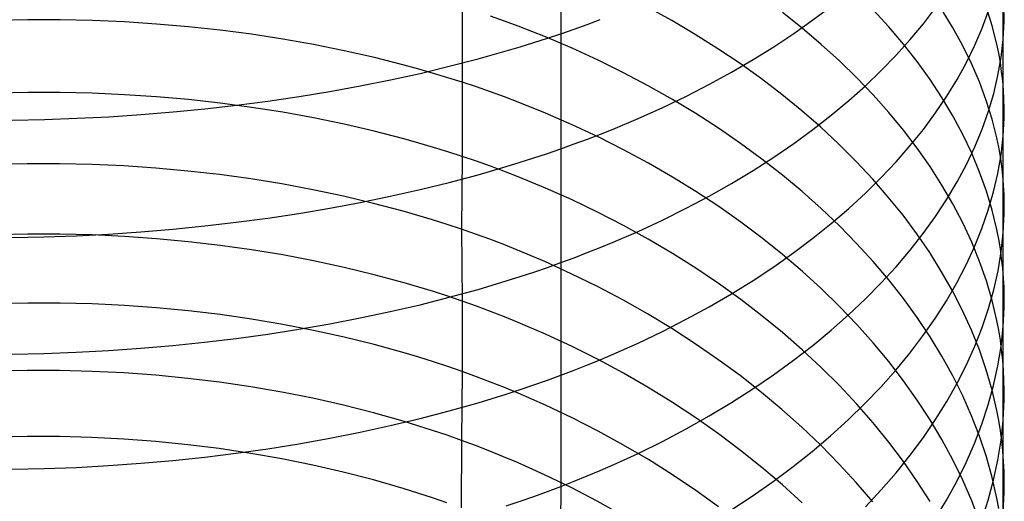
# Model space of a CAD drawing. Extents: x -383 to 1849, y -1185 to -529.
# Tile 501 of 656: x 412 to 427, y -1071 to -1064. Entities that reach past the tile are written whole.
import ezdxf

# ---------------------------------------------------------------- set-up
doc = ezdxf.new("R2010")
doc.units = 0
doc.layers.add('PREDEFINITO', color=7, linetype='CONTINUOUS')

msp = doc.modelspace()

# ---------------------------------------------------------------- linework, layer by layer
at = {"layer": 'PREDEFINITO'}
for p, q in [((420.234, -1062.124, 665.399), (420.244, -1063.893, 664.476)), ((426.973, -1063.16, 649.452), (426.973, -1066.055, 647.552)), ((418.74, -1063.483, 633.87), (418.742, -1064.633, 632.932)), ((421.932, -1063.694, 636.516), (421.565, -1063.491, 636.264)), ((423.92, -1063.811, 639.153), (423.619, -1063.572, 638.847)), ((424.083, -1063.683, 660.363), (424.363, -1063.472, 660.019)), ((425.237, -1063.787, 641.729), (424.999, -1063.528, 641.386)), ((425.764, -1063.742, 656.883), (425.95, -1063.498, 656.499)), ((426.209, -1063.794, 644.474), (426.042, -1063.522, 644.101)), ((426.66, -1063.808, 653.605), (426.756, -1063.545, 653.204)), ((426.811, -1063.773, 647.321), (426.723, -1063.496, 646.929)), ((426.995, -1063.708, 650.257), (426.996, -1063.571, 650.056)), ((412.127, -1063.682, 631.716), (411.635, -1063.692, 631.714)), ((412.619, -1063.682, 631.729), (412.127, -1063.682, 631.716)), ((413.11, -1063.693, 631.753), (412.619, -1063.682, 631.729)), ((413.6, -1063.714, 631.788), (413.11, -1063.693, 631.753)), ((414.088, -1063.746, 631.835), (413.6, -1063.714, 631.788)), ((414.573, -1063.788, 631.894), (414.088, -1063.746, 631.835)), ((419.384, -1063.702, 634.138), (419.171, -1063.627, 634.046)), ((419.594, -1063.78, 634.233), (419.384, -1063.702, 634.138)), ((420.446, -1063.823, 664.36), (420.646, -1063.751, 664.241)), ((420.646, -1063.751, 664.241), (420.843, -1063.678, 664.119)), ((422.289, -1063.904, 636.778), (421.932, -1063.694, 636.516)), ((423.791, -1063.89, 660.699), (424.083, -1063.683, 660.363)), ((425.564, -1063.983, 657.263), (425.764, -1063.742, 656.883)), ((426.98, -1063.982, 650.659), (426.995, -1063.708, 650.257)), ((415.055, -1063.84, 631.963), (414.573, -1063.788, 631.894)), ((415.534, -1063.902, 632.044), (415.055, -1063.84, 631.963)), ((416.009, -1063.975, 632.137), (415.534, -1063.902, 632.044)), ((420.009, -1063.943, 634.431), (419.594, -1063.78, 634.233)), ((420.039, -1063.962, 664.589), (420.244, -1063.893, 664.476)), ((420.244, -1063.893, 664.476), (420.446, -1063.823, 664.36)), ((420.244, -1063.893, 664.476), (420.245, -1065.645, 663.523)), ((422.636, -1064.123, 637.048), (422.289, -1063.904, 636.778)), ((423.487, -1064.091, 661.027), (423.791, -1063.89, 660.699)), ((424.209, -1064.057, 639.467), (423.92, -1063.811, 639.153)), ((425.46, -1064.051, 642.078), (425.237, -1063.787, 641.729)), ((426.361, -1064.069, 644.85), (426.209, -1063.794, 644.474)), ((426.548, -1064.07, 654.003), (426.66, -1063.808, 653.605)), ((426.882, -1064.051, 647.715), (426.811, -1063.773, 647.321)), ((416.479, -1064.058, 632.241), (416.009, -1063.975, 632.137)), ((416.944, -1064.152, 632.356), (416.479, -1064.058, 632.241)), ((419.623, -1064.093, 664.805), (419.832, -1064.028, 664.699)), ((419.832, -1064.028, 664.699), (420.039, -1063.962, 664.589)), ((420.414, -1064.115, 634.639), (420.009, -1063.943, 634.431)), ((424.485, -1064.307, 639.787), (424.209, -1064.057, 639.467)), ((425.35, -1064.221, 657.637), (425.564, -1063.983, 657.263)), ((425.67, -1064.319, 642.432), (425.46, -1064.051, 642.078)), ((426.911, -1064.19, 647.912), (426.882, -1064.051, 647.715)), ((426.948, -1064.256, 651.061), (426.98, -1063.982, 650.659)), ((417.404, -1064.257, 632.483), (416.944, -1064.152, 632.356)), ((418.982, -1064.277, 665.105), (419.412, -1064.156, 664.908)), ((419.412, -1064.156, 664.908), (419.623, -1064.093, 664.805)), ((420.811, -1064.297, 634.858), (420.414, -1064.115, 634.639)), ((422.972, -1064.349, 637.327), (422.636, -1064.123, 637.048)), ((423.171, -1064.288, 661.345), (423.487, -1064.091, 661.027)), ((426.497, -1064.347, 645.229), (426.361, -1064.069, 644.85)), ((426.421, -1064.33, 654.399), (426.548, -1064.07, 654.003)), ((426.936, -1064.33, 648.11), (426.911, -1064.19, 647.912)), ((417.857, -1064.372, 632.621), (417.404, -1064.257, 632.483)), ((418.545, -1064.39, 665.289), (418.982, -1064.277, 665.105)), ((421.198, -1064.488, 635.087), (420.811, -1064.297, 634.858)), ((422.844, -1064.479, 661.654), (423.171, -1064.288, 661.345)), ((423.297, -1064.581, 637.614), (422.972, -1064.349, 637.327)), ((424.749, -1064.564, 640.113), (424.485, -1064.307, 639.787)), ((425.123, -1064.455, 658.005), (425.35, -1064.221, 657.637)), ((425.866, -1064.591, 642.79), (425.67, -1064.319, 642.432)), ((426.279, -1064.589, 654.791), (426.421, -1064.33, 654.399)), ((426.617, -1064.627, 645.612), (426.497, -1064.347, 645.229)), ((426.9, -1064.53, 651.462), (426.948, -1064.256, 651.061)), ((426.956, -1064.47, 648.308), (426.936, -1064.33, 648.11)), ((417.648, -1064.596, 665.618), (418.1, -1064.497, 665.46)), ((418.081, -1064.433, 632.694), (417.857, -1064.372, 632.621)), ((418.303, -1064.497, 632.771), (418.081, -1064.433, 632.694)), ((418.1, -1064.497, 665.46), (418.545, -1064.39, 665.289)), ((418.524, -1064.564, 632.85), (418.303, -1064.497, 632.771)), ((421.575, -1064.687, 635.326), (421.198, -1064.488, 635.087)), ((422.505, -1064.664, 661.954), (422.844, -1064.479, 661.654)), ((424.882, -1064.686, 658.367), (425.123, -1064.455, 658.005)), ((426.972, -1064.611, 648.506), (426.956, -1064.47, 648.308)), ((417.19, -1064.687, 665.764), (417.648, -1064.596, 665.618)), ((418.742, -1064.633, 632.932), (418.524, -1064.564, 632.85)), ((418.742, -1064.633, 632.932), (418.741, -1065.763, 631.97)), ((418.959, -1064.705, 633.017), (418.742, -1064.633, 632.932)), ((423.61, -1064.821, 637.909), (423.297, -1064.581, 637.614)), ((425, -1064.825, 640.445), (424.749, -1064.564, 640.113)), ((426.047, -1064.867, 643.153), (425.866, -1064.591, 642.79)), ((426.122, -1064.845, 655.179), (426.279, -1064.589, 654.791)), ((426.722, -1064.909, 645.996), (426.617, -1064.627, 645.612)), ((426.836, -1064.803, 651.862), (426.9, -1064.53, 651.462)), ((426.984, -1064.751, 648.705), (426.972, -1064.611, 648.506)), ((412.126, -1064.788, 630.772), (411.634, -1064.798, 630.771)), ((412.618, -1064.789, 630.785), (412.126, -1064.788, 630.772)), ((413.109, -1064.8, 630.809), (412.618, -1064.789, 630.785)), ((413.599, -1064.822, 630.844), (413.109, -1064.8, 630.809)), ((416.257, -1064.849, 666.015), (416.727, -1064.772, 665.896)), ((416.727, -1064.772, 665.896), (417.19, -1064.687, 665.764)), ((419.173, -1064.78, 633.105), (418.959, -1064.705, 633.017)), ((419.386, -1064.857, 633.195), (419.173, -1064.78, 633.105)), ((421.942, -1064.894, 635.574), (421.575, -1064.687, 635.326)), ((422.155, -1064.844, 662.243), (422.505, -1064.664, 661.954)), ((424.628, -1064.912, 658.722), (424.882, -1064.686, 658.367)), ((426.755, -1065.075, 652.26), (426.836, -1064.803, 651.862)), ((426.991, -1064.892, 648.904), (426.984, -1064.751, 648.705)), ((414.086, -1064.854, 630.891), (413.599, -1064.822, 630.844)), ((414.572, -1064.897, 630.948), (414.086, -1064.854, 630.891)), ((415.054, -1064.951, 631.017), (414.572, -1064.897, 630.948)), ((415.533, -1065.015, 631.097), (415.054, -1064.951, 631.017)), ((415.305, -1064.981, 666.214), (415.784, -1064.919, 666.121)), ((415.784, -1064.919, 666.121), (416.257, -1064.849, 666.015)), ((419.596, -1064.937, 633.288), (419.386, -1064.857, 633.195)), ((420.01, -1065.103, 633.483), (419.596, -1064.937, 633.288)), ((421.794, -1065.017, 662.522), (422.155, -1064.844, 662.243)), ((422.299, -1065.11, 635.831), (421.942, -1064.894, 635.574)), ((423.911, -1065.066, 638.211), (423.61, -1064.821, 637.909)), ((424.361, -1065.135, 659.07), (424.628, -1064.912, 658.722)), ((425.237, -1065.092, 640.784), (425, -1064.825, 640.445)), ((425.95, -1065.099, 655.563), (426.122, -1064.845, 655.179)), ((426.213, -1065.146, 643.52), (426.047, -1064.867, 643.153)), ((426.81, -1065.193, 646.383), (426.722, -1064.909, 645.996)), ((426.995, -1065.033, 649.102), (426.991, -1064.892, 648.904)), ((413.852, -1065.124, 666.415), (414.339, -1065.084, 666.361)), ((414.339, -1065.084, 666.361), (414.824, -1065.036, 666.294)), ((414.824, -1065.036, 666.294), (415.305, -1064.981, 666.214)), ((416.008, -1065.09, 631.188), (415.533, -1065.015, 631.097)), ((416.478, -1065.175, 631.29), (416.008, -1065.09, 631.188)), ((420.416, -1065.28, 633.688), (420.01, -1065.103, 633.483)), ((421.422, -1065.185, 662.79), (421.794, -1065.017, 662.522)), ((422.646, -1065.333, 636.096), (422.299, -1065.11, 635.831)), ((424.2, -1065.318, 638.52), (423.911, -1065.066, 638.211)), ((425.461, -1065.362, 641.127), (425.237, -1065.092, 640.784)), ((425.764, -1065.35, 655.942), (425.95, -1065.099, 655.563)), ((426.659, -1065.347, 652.656), (426.755, -1065.075, 652.26)), ((426.993, -1065.174, 649.301), (426.995, -1065.033, 649.102)), ((411.888, -1065.21, 666.499), (412.38, -1065.199, 666.498)), ((412.38, -1065.199, 666.498), (412.872, -1065.182, 666.483)), ((412.872, -1065.182, 666.483), (413.362, -1065.157, 666.456)), ((413.362, -1065.157, 666.456), (413.852, -1065.124, 666.415)), ((416.943, -1065.271, 631.403), (416.478, -1065.175, 631.29)), ((421.04, -1065.345, 663.046), (421.422, -1065.185, 662.79)), ((424.082, -1065.353, 659.41), (424.361, -1065.135, 659.07)), ((426.364, -1065.428, 643.89), (426.213, -1065.146, 643.52)), ((426.881, -1065.479, 646.772), (426.81, -1065.193, 646.383)), ((426.978, -1065.456, 649.698), (426.993, -1065.174, 649.301)), ((417.402, -1065.378, 631.528), (416.943, -1065.271, 631.403)), ((417.855, -1065.496, 631.664), (417.402, -1065.378, 631.528)), ((420.812, -1065.466, 633.904), (420.416, -1065.28, 633.688)), ((420.845, -1065.423, 663.17), (421.04, -1065.345, 663.046)), ((422.981, -1065.564, 636.37), (422.646, -1065.333, 636.096)), ((423.79, -1065.566, 659.743), (424.082, -1065.353, 659.41)), ((424.477, -1065.576, 638.835), (424.2, -1065.318, 638.52)), ((425.67, -1065.638, 641.475), (425.461, -1065.362, 641.127)), ((425.564, -1065.598, 656.316), (425.764, -1065.35, 655.942)), ((426.547, -1065.616, 653.049), (426.659, -1065.347, 652.656)), ((418.079, -1065.559, 631.736), (417.855, -1065.496, 631.664)), ((418.302, -1065.624, 631.811), (418.079, -1065.559, 631.736)), ((420.447, -1065.573, 663.408), (420.647, -1065.499, 663.291)), ((420.647, -1065.499, 663.291), (420.845, -1065.423, 663.17)), ((421.199, -1065.661, 634.129), (420.812, -1065.466, 633.904)), ((426.5, -1065.713, 644.263), (426.364, -1065.428, 643.89)), ((426.911, -1065.623, 646.966), (426.881, -1065.479, 646.772)), ((426.946, -1065.739, 650.095), (426.978, -1065.456, 649.698)), ((418.522, -1065.692, 631.889), (418.302, -1065.624, 631.811)), ((418.741, -1065.763, 631.97), (418.522, -1065.692, 631.889)), ((420.04, -1065.716, 663.634), (420.245, -1065.645, 663.523)), ((420.245, -1065.645, 663.523), (420.244, -1067.38, 662.535)), ((420.245, -1065.645, 663.523), (420.447, -1065.573, 663.408)), ((421.577, -1065.865, 634.363), (421.199, -1065.661, 634.129)), ((423.306, -1065.802, 636.652), (422.981, -1065.564, 636.37)), ((423.486, -1065.774, 660.067), (423.79, -1065.566, 659.743)), ((424.741, -1065.839, 639.157), (424.477, -1065.576, 638.835)), ((425.351, -1065.843, 656.685), (425.564, -1065.598, 656.316)), ((425.866, -1065.917, 641.828), (425.67, -1065.638, 641.475)), ((426.42, -1065.885, 653.439), (426.547, -1065.616, 653.049)), ((426.936, -1065.766, 647.162), (426.911, -1065.623, 646.966)), ((418.741, -1065.763, 631.97), (418.729, -1066.872, 630.982)), ((418.957, -1065.837, 632.053), (418.741, -1065.763, 631.97)), ((419.172, -1065.913, 632.14), (418.957, -1065.837, 632.053)), ((419.412, -1065.916, 663.949), (419.624, -1065.851, 663.848)), ((419.624, -1065.851, 663.848), (419.833, -1065.785, 663.742)), ((419.833, -1065.785, 663.742), (420.04, -1065.716, 663.634)), ((423.17, -1065.977, 660.382), (423.486, -1065.774, 660.067)), ((423.618, -1066.047, 636.941), (423.306, -1065.802, 636.652)), ((424.992, -1066.107, 639.485), (424.741, -1065.839, 639.157)), ((425.123, -1066.084, 657.048), (425.351, -1065.843, 656.685)), ((426.619, -1066.001, 644.64), (426.5, -1065.713, 644.263)), ((426.898, -1066.021, 650.491), (426.946, -1065.739, 650.095)), ((426.957, -1065.91, 647.357), (426.936, -1065.766, 647.162)), ((412.119, -1065.873, 629.804), (411.627, -1065.883, 629.802)), ((412.61, -1065.874, 629.817), (412.119, -1065.873, 629.804)), ((413.101, -1065.885, 629.84), (412.61, -1065.874, 629.817)), ((413.59, -1065.908, 629.875), (413.101, -1065.885, 629.84)), ((414.077, -1065.941, 629.921), (413.59, -1065.908, 629.875)), ((414.562, -1065.985, 629.977), (414.077, -1065.941, 629.921)), ((415.044, -1066.04, 630.045), (414.562, -1065.985, 629.977)), ((418.982, -1066.041, 664.144), (419.412, -1065.916, 663.949)), ((419.384, -1065.992, 632.229), (419.172, -1065.913, 632.14)), ((419.594, -1066.074, 632.32), (419.384, -1065.992, 632.229)), ((421.944, -1066.077, 634.607), (421.577, -1065.865, 634.363)), ((422.843, -1066.175, 660.688), (423.17, -1065.977, 660.382)), ((426.047, -1066.199, 642.185), (425.866, -1065.917, 641.828)), ((426.277, -1066.151, 653.826), (426.42, -1065.885, 653.439)), ((426.723, -1066.29, 645.018), (426.619, -1066.001, 644.64)), ((426.973, -1066.055, 647.552), (426.957, -1065.91, 647.357)), ((415.523, -1066.105, 630.123), (415.044, -1066.04, 630.045)), ((415.997, -1066.182, 630.213), (415.523, -1066.105, 630.123)), ((418.099, -1066.267, 664.494), (418.545, -1066.158, 664.325)), ((418.545, -1066.158, 664.325), (418.982, -1066.041, 664.144)), ((420.009, -1066.245, 632.512), (419.594, -1066.074, 632.32)), ((422.301, -1066.298, 634.86), (421.944, -1066.077, 634.607)), ((423.919, -1066.298, 637.238), (423.618, -1066.047, 636.941)), ((424.882, -1066.322, 657.405), (425.123, -1066.084, 657.048)), ((425.23, -1066.381, 639.818), (424.992, -1066.107, 639.485)), ((426.12, -1066.415, 654.209), (426.277, -1066.151, 653.826)), ((426.833, -1066.302, 650.886), (426.898, -1066.021, 650.491)), ((426.973, -1066.055, 647.552), (426.972, -1068.865, 645.531)), ((426.985, -1066.199, 647.748), (426.973, -1066.055, 647.552)), ((416.467, -1066.269, 630.313), (415.997, -1066.182, 630.213)), ((416.932, -1066.368, 630.425), (416.467, -1066.269, 630.313)), ((417.647, -1066.369, 664.65), (418.099, -1066.267, 664.494)), ((420.414, -1066.425, 632.714), (420.009, -1066.245, 632.512)), ((422.647, -1066.526, 635.121), (422.301, -1066.298, 634.86)), ((422.504, -1066.366, 660.984), (422.843, -1066.175, 660.688)), ((424.208, -1066.555, 637.541), (423.919, -1066.298, 637.238)), ((426.213, -1066.486, 642.546), (426.047, -1066.199, 642.185)), ((426.811, -1066.582, 645.399), (426.723, -1066.29, 645.018)), ((426.752, -1066.582, 651.279), (426.833, -1066.302, 650.886)), ((426.993, -1066.344, 647.944), (426.985, -1066.199, 647.748)), ((417.391, -1066.477, 630.547), (416.932, -1066.368, 630.425)), ((417.189, -1066.464, 664.793), (417.647, -1066.369, 664.65)), ((420.811, -1066.615, 632.925), (420.414, -1066.425, 632.714)), ((422.154, -1066.552, 661.27), (422.504, -1066.366, 660.984)), ((424.628, -1066.555, 657.755), (424.882, -1066.322, 657.405)), ((425.454, -1066.659, 640.156), (425.23, -1066.381, 639.818)), ((425.948, -1066.676, 654.588), (426.12, -1066.415, 654.209)), ((426.996, -1066.489, 648.14), (426.993, -1066.344, 647.944)), ((416.255, -1066.63, 665.041), (416.724, -1066.55, 664.923)), ((416.724, -1066.55, 664.923), (417.189, -1066.464, 664.793)), ((417.844, -1066.598, 630.681), (417.391, -1066.477, 630.547)), ((418.068, -1066.662, 630.752), (417.844, -1066.598, 630.681)), ((421.793, -1066.731, 661.546), (422.154, -1066.552, 661.27)), ((422.983, -1066.762, 635.39), (422.647, -1066.526, 635.121)), ((424.485, -1066.819, 637.851), (424.208, -1066.555, 637.541)), ((424.362, -1066.784, 658.098), (424.628, -1066.555, 657.755)), ((426.364, -1066.775, 642.911), (426.213, -1066.486, 642.546)), ((426.655, -1066.862, 651.669), (426.752, -1066.582, 651.279)), ((426.882, -1066.875, 645.782), (426.811, -1066.582, 645.399)), ((426.995, -1066.634, 648.336), (426.996, -1066.489, 648.14)), ((415.302, -1066.766, 665.237), (415.78, -1066.701, 665.145)), ((415.78, -1066.701, 665.145), (416.255, -1066.63, 665.041)), ((418.29, -1066.729, 630.826), (418.068, -1066.662, 630.752)), ((418.511, -1066.799, 630.903), (418.29, -1066.729, 630.826)), ((421.198, -1066.815, 633.147), (420.811, -1066.615, 632.925)), ((421.421, -1066.904, 661.81), (421.793, -1066.731, 661.546)), ((425.665, -1066.941, 640.5), (425.454, -1066.659, 640.156)), ((425.762, -1066.934, 654.962), (425.948, -1066.676, 654.588)), ((426.981, -1066.924, 648.727), (426.995, -1066.634, 648.336)), ((413.847, -1066.912, 665.434), (414.334, -1066.871, 665.381)), ((414.334, -1066.871, 665.381), (414.82, -1066.822, 665.315)), ((414.82, -1066.822, 665.315), (415.302, -1066.766, 665.237)), ((418.729, -1066.872, 630.982), (418.511, -1066.799, 630.903)), ((418.946, -1066.947, 631.064), (418.729, -1066.872, 630.982)), ((418.729, -1066.872, 630.982), (418.741, -1067.967, 629.981)), ((421.039, -1067.07, 662.064), (421.421, -1066.904, 661.81)), ((421.575, -1067.023, 633.377), (421.198, -1066.815, 633.147)), ((423.307, -1067.006, 635.667), (422.983, -1066.762, 635.39)), ((424.082, -1067.009, 658.434), (424.362, -1066.784, 658.098)), ((424.748, -1067.088, 638.167), (424.485, -1066.819, 637.851)), ((426.5, -1067.067, 643.279), (426.364, -1066.775, 642.911)), ((426.543, -1067.139, 652.058), (426.655, -1066.862, 651.669)), ((426.911, -1067.023, 645.974), (426.882, -1066.875, 645.782)), ((412.127, -1066.946, 628.823), (411.635, -1066.955, 628.82)), ((411.881, -1066.999, 665.515), (412.373, -1066.989, 665.514)), ((412.619, -1066.947, 628.835), (412.127, -1066.946, 628.823)), ((412.373, -1066.989, 665.514), (412.866, -1066.971, 665.501)), ((413.109, -1066.959, 628.859), (412.619, -1066.947, 628.835)), ((412.866, -1066.971, 665.501), (413.357, -1066.945, 665.474)), ((413.599, -1066.982, 628.893), (413.109, -1066.959, 628.859)), ((413.357, -1066.945, 665.474), (413.847, -1066.912, 665.434)), ((414.087, -1067.016, 628.938), (413.599, -1066.982, 628.893)), ((414.572, -1067.062, 628.994), (414.087, -1067.016, 628.938)), ((419.16, -1067.025, 631.149), (418.946, -1066.947, 631.064)), ((419.373, -1067.106, 631.237), (419.16, -1067.025, 631.149)), ((421.943, -1067.241, 633.617), (421.575, -1067.023, 633.377)), ((423.62, -1067.256, 635.951), (423.307, -1067.006, 635.667)), ((423.79, -1067.228, 658.761), (424.082, -1067.009, 658.434)), ((425.562, -1067.19, 655.331), (425.762, -1066.934, 654.962)), ((425.861, -1067.228, 640.848), (425.665, -1066.941, 640.5)), ((426.936, -1067.17, 646.166), (426.911, -1067.023, 645.974)), ((426.949, -1067.213, 649.118), (426.981, -1066.924, 648.727)), ((415.055, -1067.118, 629.06), (414.572, -1067.062, 628.994)), ((415.533, -1067.185, 629.138), (415.055, -1067.118, 629.06)), ((416.008, -1067.263, 629.226), (415.533, -1067.185, 629.138)), ((419.583, -1067.19, 631.327), (419.373, -1067.106, 631.237)), ((419.998, -1067.364, 631.516), (419.583, -1067.19, 631.327)), ((420.646, -1067.228, 662.306), (420.844, -1067.15, 662.186)), ((420.844, -1067.15, 662.186), (421.039, -1067.07, 662.064)), ((424.999, -1067.362, 638.488), (424.748, -1067.088, 638.167)), ((425.348, -1067.442, 655.695), (425.562, -1067.19, 655.331)), ((426.415, -1067.416, 652.443), (426.543, -1067.139, 652.058)), ((426.62, -1067.362, 643.649), (426.5, -1067.067, 643.279)), ((426.956, -1067.318, 646.359), (426.936, -1067.17, 646.166)), ((416.478, -1067.353, 629.324), (416.008, -1067.263, 629.226)), ((416.943, -1067.453, 629.434), (416.478, -1067.353, 629.324)), ((420.244, -1067.38, 662.535), (420.447, -1067.305, 662.422)), ((420.447, -1067.305, 662.422), (420.646, -1067.228, 662.306)), ((422.3, -1067.466, 633.865), (421.943, -1067.241, 633.617)), ((423.486, -1067.442, 659.081), (423.79, -1067.228, 658.761)), ((423.921, -1067.513, 636.242), (423.62, -1067.256, 635.951)), ((426.042, -1067.518, 641.2), (425.861, -1067.228, 640.848)), ((426.901, -1067.503, 649.508), (426.949, -1067.213, 649.118)), ((426.972, -1067.466, 646.551), (426.956, -1067.318, 646.359)), ((417.403, -1067.565, 629.555), (416.943, -1067.453, 629.434)), ((419.832, -1067.523, 662.752), (420.039, -1067.452, 662.645)), ((420.403, -1067.549, 631.714), (419.998, -1067.364, 631.516)), ((420.039, -1067.452, 662.645), (420.244, -1067.38, 662.535)), ((420.244, -1067.38, 662.535), (420.245, -1069.094, 661.514)), ((422.646, -1067.7, 634.122), (422.3, -1067.466, 633.865)), ((423.17, -1067.651, 659.391), (423.486, -1067.442, 659.081)), ((425.236, -1067.642, 638.816), (424.999, -1067.362, 638.488)), ((425.121, -1067.69, 656.054), (425.348, -1067.442, 655.695)), ((426.273, -1067.69, 652.825), (426.415, -1067.416, 652.443)), ((426.723, -1067.659, 644.022), (426.62, -1067.362, 643.649)), ((426.837, -1067.792, 649.897), (426.901, -1067.503, 649.508)), ((426.984, -1067.615, 646.744), (426.972, -1067.466, 646.551)), ((417.856, -1067.688, 629.686), (417.403, -1067.565, 629.555)), ((418.982, -1067.788, 663.149), (419.411, -1067.659, 662.957)), ((419.411, -1067.659, 662.957), (419.623, -1067.592, 662.856)), ((419.623, -1067.592, 662.856), (419.832, -1067.523, 662.752)), ((420.8, -1067.744, 631.922), (420.403, -1067.549, 631.714)), ((422.843, -1067.855, 659.693), (423.17, -1067.651, 659.391)), ((424.209, -1067.776, 636.54), (423.921, -1067.513, 636.242)), ((425.46, -1067.926, 639.148), (425.236, -1067.642, 638.816)), ((426.209, -1067.811, 641.555), (426.042, -1067.518, 641.2)), ((426.992, -1067.763, 646.937), (426.984, -1067.615, 646.744)), ((418.08, -1067.753, 629.756), (417.856, -1067.688, 629.686)), ((418.302, -1067.822, 629.828), (418.08, -1067.753, 629.756)), ((418.544, -1067.908, 663.328), (418.982, -1067.788, 663.149)), ((421.187, -1067.948, 632.14), (420.8, -1067.744, 631.922)), ((422.982, -1067.941, 634.386), (422.646, -1067.7, 634.122)), ((424.486, -1068.046, 636.845), (424.209, -1067.776, 636.54)), ((424.88, -1067.935, 656.406), (425.121, -1067.69, 656.054)), ((426.115, -1067.961, 653.204), (426.273, -1067.69, 652.825)), ((426.811, -1067.959, 644.397), (426.723, -1067.659, 644.022)), ((426.757, -1068.08, 650.284), (426.837, -1067.792, 649.897)), ((426.995, -1067.912, 647.13), (426.992, -1067.763, 646.937)), ((418.099, -1068.021, 663.495), (418.544, -1067.908, 663.328)), ((418.522, -1067.893, 629.903), (418.302, -1067.822, 629.828)), ((418.741, -1067.967, 629.981), (418.522, -1067.893, 629.903)), ((421.565, -1068.162, 632.367), (421.187, -1067.948, 632.14)), ((422.504, -1068.052, 659.985), (422.843, -1067.855, 659.693)), ((423.306, -1068.19, 634.658), (422.982, -1067.941, 634.386)), ((424.626, -1068.175, 656.751), (424.88, -1067.935, 656.406)), ((425.67, -1068.215, 639.485), (425.46, -1067.926, 639.148)), ((426.361, -1068.108, 641.914), (426.209, -1067.811, 641.555)), ((426.882, -1068.26, 644.774), (426.811, -1067.959, 644.397)), ((426.994, -1068.061, 647.323), (426.995, -1067.912, 647.13)), ((412.127, -1067.996, 627.816), (411.635, -1068.005, 627.814)), ((412.618, -1067.997, 627.829), (412.127, -1067.996, 627.816)), ((413.109, -1068.01, 627.853), (412.618, -1067.997, 627.829)), ((413.599, -1068.034, 627.886), (413.109, -1068.01, 627.853)), ((414.087, -1068.069, 627.931), (413.599, -1068.034, 627.886)), ((414.572, -1068.115, 627.985), (414.087, -1068.069, 627.931)), ((417.647, -1068.126, 663.649), (418.099, -1068.021, 663.495)), ((418.957, -1068.044, 630.062), (418.741, -1067.967, 629.981)), ((418.741, -1067.967, 629.981), (418.741, -1069.039, 628.954)), ((419.172, -1068.124, 630.145), (418.957, -1068.044, 630.062)), ((422.154, -1068.243, 660.267), (422.504, -1068.052, 659.985)), ((424.749, -1068.321, 637.155), (424.486, -1068.046, 636.845)), ((425.943, -1068.23, 653.578), (426.115, -1067.961, 653.204)), ((426.497, -1068.408, 642.277), (426.361, -1068.108, 641.914)), ((426.661, -1068.366, 650.669), (426.757, -1068.08, 650.284)), ((426.978, -1068.358, 647.709), (426.994, -1068.061, 647.323)), ((415.055, -1068.172, 628.051), (414.572, -1068.115, 627.985)), ((415.533, -1068.241, 628.127), (415.055, -1068.172, 628.051)), ((416.008, -1068.321, 628.213), (415.533, -1068.241, 628.127)), ((416.724, -1068.313, 663.919), (417.188, -1068.223, 663.79)), ((417.188, -1068.223, 663.79), (417.647, -1068.126, 663.649)), ((419.384, -1068.206, 630.231), (419.172, -1068.124, 630.145)), ((419.594, -1068.291, 630.319), (419.384, -1068.206, 630.231)), ((421.932, -1068.384, 632.603), (421.565, -1068.162, 632.367)), ((421.793, -1068.427, 660.539), (422.154, -1068.243, 660.267)), ((423.619, -1068.446, 634.938), (423.306, -1068.19, 634.658)), ((424.359, -1068.411, 657.09), (424.626, -1068.175, 656.751)), ((425.865, -1068.508, 639.827), (425.67, -1068.215, 639.485)), ((425.757, -1068.497, 653.948), (425.943, -1068.23, 653.578)), ((415.78, -1068.468, 664.138), (416.254, -1068.394, 664.035)), ((416.478, -1068.412, 628.31), (416.008, -1068.321, 628.213)), ((416.254, -1068.394, 664.035), (416.724, -1068.313, 663.919)), ((420.009, -1068.469, 630.504), (419.594, -1068.291, 630.319)), ((422.289, -1068.615, 632.847), (421.932, -1068.384, 632.603)), ((425, -1068.601, 637.472), (424.749, -1068.321, 637.155)), ((426.617, -1068.71, 642.642), (426.497, -1068.408, 642.277)), ((426.549, -1068.652, 651.051), (426.661, -1068.366, 650.669)), ((426.911, -1068.411, 644.963), (426.882, -1068.26, 644.774)), ((426.947, -1068.656, 648.094), (426.978, -1068.358, 647.709)), ((414.819, -1068.592, 664.306), (415.301, -1068.534, 664.228)), ((415.301, -1068.534, 664.228), (415.78, -1068.468, 664.138)), ((416.944, -1068.515, 628.418), (416.478, -1068.412, 628.31)), ((417.403, -1068.629, 628.536), (416.944, -1068.515, 628.418)), ((420.414, -1068.658, 630.698), (420.009, -1068.469, 630.504)), ((421.421, -1068.605, 660.8), (421.793, -1068.427, 660.539)), ((423.92, -1068.709, 635.224), (423.619, -1068.446, 634.938)), ((424.08, -1068.642, 657.421), (424.359, -1068.411, 657.09)), ((425.556, -1068.76, 654.312), (425.757, -1068.497, 653.948)), ((426.047, -1068.804, 640.173), (425.865, -1068.508, 639.827)), ((426.936, -1068.562, 645.152), (426.911, -1068.411, 644.963)), ((413.356, -1068.718, 664.462), (413.846, -1068.684, 664.422)), ((413.846, -1068.684, 664.422), (414.333, -1068.642, 664.371)), ((414.333, -1068.642, 664.371), (414.819, -1068.592, 664.306)), ((417.856, -1068.754, 628.665), (417.403, -1068.629, 628.536)), ((420.811, -1068.856, 630.902), (420.414, -1068.658, 630.698)), ((421.039, -1068.775, 661.049), (421.421, -1068.605, 660.8)), ((422.636, -1068.854, 633.1), (422.289, -1068.615, 632.847)), ((423.788, -1068.868, 657.744), (424.08, -1068.642, 657.421)), ((424.209, -1068.978, 635.517), (423.92, -1068.709, 635.224)), ((425.237, -1068.887, 637.793), (425, -1068.601, 637.472)), ((426.422, -1068.935, 651.431), (426.549, -1068.652, 651.051)), ((426.898, -1068.953, 648.479), (426.947, -1068.656, 648.094)), ((426.956, -1068.714, 645.342), (426.936, -1068.562, 645.152)), ((411.88, -1068.773, 664.502), (412.372, -1068.763, 664.501)), ((412.372, -1068.763, 664.501), (412.865, -1068.745, 664.488)), ((412.865, -1068.745, 664.488), (413.356, -1068.718, 664.462)), ((418.08, -1068.821, 628.733), (417.856, -1068.754, 628.665)), ((418.302, -1068.891, 628.804), (418.08, -1068.821, 628.733)), ((420.647, -1068.939, 661.288), (420.844, -1068.858, 661.17)), ((421.198, -1069.064, 631.116), (420.811, -1068.856, 630.902)), ((420.844, -1068.858, 661.17), (421.039, -1068.775, 661.049)), ((422.972, -1069.101, 633.36), (422.636, -1068.854, 633.1)), ((425.342, -1069.019, 654.672), (425.556, -1068.76, 654.312)), ((426.213, -1069.105, 640.522), (426.047, -1068.804, 640.173)), ((426.722, -1069.015, 643.009), (426.617, -1068.71, 642.642)), ((426.972, -1068.865, 645.531), (426.956, -1068.714, 645.342)), ((418.523, -1068.964, 628.878), (418.302, -1068.891, 628.804)), ((418.741, -1069.039, 628.954), (418.523, -1068.964, 628.878)), ((420.447, -1069.018, 661.403), (420.647, -1068.939, 661.288)), ((423.484, -1069.088, 658.059), (423.788, -1068.868, 657.744)), ((424.485, -1069.253, 635.816), (424.209, -1068.978, 635.517)), ((425.461, -1069.178, 638.12), (425.237, -1068.887, 637.793)), ((426.28, -1069.216, 651.807), (426.422, -1068.935, 651.431)), ((426.833, -1069.25, 648.862), (426.898, -1068.953, 648.479)), ((426.984, -1069.018, 645.721), (426.972, -1068.865, 645.531)), ((426.972, -1068.865, 645.531), (426.973, -1070.251, 644.494)), ((412.119, -1069.021, 626.787), (411.627, -1069.031, 626.785)), ((412.61, -1069.023, 626.8), (412.119, -1069.021, 626.787)), ((413.1, -1069.036, 626.822), (412.61, -1069.023, 626.8)), ((413.59, -1069.06, 626.856), (413.1, -1069.036, 626.822)), ((414.077, -1069.096, 626.899), (413.59, -1069.06, 626.856)), ((414.562, -1069.143, 626.953), (414.077, -1069.096, 626.899)), ((415.044, -1069.201, 627.017), (414.562, -1069.143, 626.953)), ((418.741, -1069.039, 628.954), (418.729, -1070.087, 627.903)), ((418.958, -1069.118, 629.033), (418.741, -1069.039, 628.954)), ((419.172, -1069.199, 629.115), (418.958, -1069.118, 629.033)), ((420.04, -1069.169, 661.623), (420.245, -1069.094, 661.514)), ((420.245, -1069.094, 661.514), (420.244, -1070.788, 660.461)), ((420.245, -1069.094, 661.514), (420.447, -1069.018, 661.403)), ((421.575, -1069.282, 631.338), (421.198, -1069.064, 631.116)), ((423.297, -1069.356, 633.627), (422.972, -1069.101, 633.36)), ((423.168, -1069.303, 658.366), (423.484, -1069.088, 658.059)), ((425.114, -1069.275, 655.026), (425.342, -1069.019, 654.672)), ((426.364, -1069.408, 640.875), (426.213, -1069.105, 640.522)), ((426.81, -1069.322, 643.378), (426.722, -1069.015, 643.009)), ((426.991, -1069.17, 645.911), (426.984, -1069.018, 645.721)), ((415.523, -1069.272, 627.091), (415.044, -1069.201, 627.017)), ((415.997, -1069.353, 627.176), (415.523, -1069.272, 627.091)), ((419.385, -1069.283, 629.199), (419.172, -1069.199, 629.115)), ((419.595, -1069.37, 629.286), (419.385, -1069.283, 629.199)), ((419.623, -1069.313, 661.831), (419.833, -1069.242, 661.728)), ((419.833, -1069.242, 661.728), (420.04, -1069.169, 661.623)), ((421.942, -1069.508, 631.569), (421.575, -1069.282, 631.338)), ((422.841, -1069.512, 658.663), (423.168, -1069.303, 658.366)), ((424.749, -1069.535, 636.121), (424.485, -1069.253, 635.816)), ((424.873, -1069.527, 655.374), (425.114, -1069.275, 655.026)), ((425.671, -1069.473, 638.451), (425.461, -1069.178, 638.12)), ((426.123, -1069.495, 652.179), (426.28, -1069.216, 651.807)), ((426.752, -1069.546, 649.244), (426.833, -1069.25, 648.862)), ((426.994, -1069.322, 646.101), (426.991, -1069.17, 645.911)), ((416.467, -1069.446, 627.271), (415.997, -1069.353, 627.176)), ((416.932, -1069.551, 627.377), (416.467, -1069.446, 627.271)), ((418.982, -1069.514, 662.119), (419.412, -1069.382, 661.93)), ((419.412, -1069.382, 661.93), (419.623, -1069.313, 661.831)), ((420.009, -1069.552, 629.467), (419.595, -1069.37, 629.286)), ((423.61, -1069.617, 633.902), (423.297, -1069.356, 633.627)), ((426.499, -1069.715, 641.231), (426.364, -1069.408, 640.875)), ((426.881, -1069.63, 643.749), (426.81, -1069.322, 643.378)), ((426.993, -1069.475, 646.291), (426.994, -1069.322, 646.101)), ((417.391, -1069.668, 627.493), (416.932, -1069.551, 627.377)), ((418.545, -1069.638, 662.296), (418.982, -1069.514, 662.119)), ((420.415, -1069.744, 629.658), (420.009, -1069.552, 629.467)), ((422.299, -1069.744, 631.808), (421.942, -1069.508, 631.569)), ((422.502, -1069.715, 658.951), (422.841, -1069.512, 658.663)), ((424.619, -1069.774, 655.715), (424.873, -1069.527, 655.374)), ((424.999, -1069.821, 636.432), (424.749, -1069.535, 636.121)), ((425.866, -1069.773, 638.787), (425.671, -1069.473, 638.451)), ((425.951, -1069.771, 652.548), (426.123, -1069.495, 652.179)), ((426.656, -1069.841, 649.623), (426.752, -1069.546, 649.244)), ((426.978, -1069.78, 646.671), (426.993, -1069.475, 646.291)), ((417.844, -1069.796, 627.619), (417.391, -1069.668, 627.493)), ((417.647, -1069.863, 662.612), (418.099, -1069.754, 662.46)), ((418.099, -1069.754, 662.46), (418.545, -1069.638, 662.296)), ((420.811, -1069.946, 629.858), (420.415, -1069.744, 629.658)), ((422.152, -1069.912, 659.23), (422.502, -1069.715, 658.951)), ((422.645, -1069.987, 632.055), (422.299, -1069.744, 631.808)), ((423.911, -1069.886, 634.184), (423.61, -1069.617, 633.902)), ((426.619, -1070.024, 641.59), (426.499, -1069.715, 641.231)), ((426.911, -1069.785, 643.935), (426.881, -1069.63, 643.749)), ((417.189, -1069.963, 662.752), (417.647, -1069.863, 662.612)), ((418.068, -1069.864, 627.686), (417.844, -1069.796, 627.619)), ((418.29, -1069.935, 627.756), (418.068, -1069.864, 627.686)), ((424.2, -1070.162, 634.472), (423.911, -1069.886, 634.184)), ((424.351, -1070.017, 656.049), (424.619, -1069.774, 655.715)), ((425.237, -1070.114, 636.748), (424.999, -1069.821, 636.432)), ((425.765, -1070.044, 652.912), (425.951, -1069.771, 652.548)), ((426.047, -1070.076, 639.127), (425.866, -1069.773, 638.787)), ((426.544, -1070.134, 650), (426.656, -1069.841, 649.623)), ((426.936, -1069.94, 644.121), (426.911, -1069.785, 643.935)), ((426.946, -1070.085, 647.05), (426.978, -1069.78, 646.671)), ((412.117, -1070.028, 625.739), (411.626, -1070.038, 625.737)), ((412.609, -1070.03, 625.752), (412.117, -1070.028, 625.739)), ((413.099, -1070.043, 625.774), (412.609, -1070.03, 625.752)), ((413.588, -1070.068, 625.807), (413.099, -1070.043, 625.774)), ((416.255, -1070.139, 662.993), (416.724, -1070.055, 662.878)), ((416.724, -1070.055, 662.878), (417.189, -1069.963, 662.752)), ((418.51, -1070.01, 627.828), (418.29, -1069.935, 627.756)), ((418.729, -1070.087, 627.903), (418.51, -1070.01, 627.828)), ((421.198, -1070.158, 630.067), (420.811, -1069.946, 629.858)), ((421.791, -1070.102, 659.498), (422.152, -1069.912, 659.23)), ((422.981, -1070.239, 632.31), (422.645, -1069.987, 632.055)), ((424.072, -1070.255, 656.376), (424.351, -1070.017, 656.049)), ((425.565, -1070.314, 653.271), (425.765, -1070.044, 652.912)), ((426.723, -1070.336, 641.95), (426.619, -1070.024, 641.59)), ((426.957, -1070.095, 644.308), (426.936, -1069.94, 644.121)), ((414.076, -1070.105, 625.85), (413.588, -1070.068, 625.807)), ((414.561, -1070.153, 625.903), (414.076, -1070.105, 625.85)), ((415.043, -1070.213, 625.966), (414.561, -1070.153, 625.903)), ((415.78, -1070.215, 663.094), (416.255, -1070.139, 662.993)), ((418.729, -1070.087, 627.903), (418.727, -1071.116, 626.835)), ((418.945, -1070.167, 627.981), (418.729, -1070.087, 627.903)), ((419.16, -1070.25, 628.061), (418.945, -1070.167, 627.981)), ((421.576, -1070.38, 630.285), (421.198, -1070.158, 630.067)), ((421.42, -1070.285, 659.756), (421.791, -1070.102, 659.498)), ((424.477, -1070.443, 634.766), (424.2, -1070.162, 634.472)), ((425.46, -1070.411, 637.069), (425.237, -1070.114, 636.748)), ((426.213, -1070.383, 639.47), (426.047, -1070.076, 639.127)), ((426.416, -1070.425, 650.375), (426.544, -1070.134, 650)), ((426.897, -1070.39, 647.429), (426.946, -1070.085, 647.05)), ((426.973, -1070.251, 644.494), (426.957, -1070.095, 644.308)), ((414.334, -1070.393, 663.324), (414.82, -1070.342, 663.26)), ((414.82, -1070.342, 663.26), (415.302, -1070.282, 663.183)), ((415.521, -1070.285, 626.039), (415.043, -1070.213, 625.966)), ((415.302, -1070.282, 663.183), (415.78, -1070.215, 663.094)), ((415.996, -1070.368, 626.122), (415.521, -1070.285, 626.039)), ((419.372, -1070.336, 628.144), (419.16, -1070.25, 628.061)), ((419.583, -1070.424, 628.229), (419.372, -1070.336, 628.144)), ((421.038, -1070.46, 660.002), (421.42, -1070.285, 659.756)), ((423.305, -1070.498, 632.572), (422.981, -1070.239, 632.31)), ((423.78, -1070.487, 656.696), (424.072, -1070.255, 656.376)), ((425.351, -1070.58, 653.624), (425.565, -1070.314, 653.271)), ((426.811, -1070.65, 642.313), (426.723, -1070.336, 641.95)), ((426.973, -1070.251, 644.494), (426.972, -1071.601, 643.411)), ((426.985, -1070.407, 644.681), (426.973, -1070.251, 644.494)), ((412.374, -1070.516, 663.452), (412.866, -1070.498, 663.439)), ((412.866, -1070.498, 663.439), (413.357, -1070.471, 663.413)), ((413.357, -1070.471, 663.413), (413.847, -1070.436, 663.375)), ((413.847, -1070.436, 663.375), (414.334, -1070.393, 663.324)), ((416.466, -1070.463, 626.215), (415.996, -1070.368, 626.122)), ((416.93, -1070.57, 626.319), (416.466, -1070.463, 626.215)), ((419.997, -1070.61, 628.407), (419.583, -1070.424, 628.229)), ((420.843, -1070.545, 660.121), (421.038, -1070.46, 660.002)), ((421.943, -1070.611, 630.511), (421.576, -1070.38, 630.285)), ((423.618, -1070.765, 632.841), (423.305, -1070.498, 632.572)), ((423.475, -1070.714, 657.007), (423.78, -1070.487, 656.696)), ((424.741, -1070.731, 635.066), (424.477, -1070.443, 634.766)), ((425.67, -1070.712, 637.394), (425.46, -1070.411, 637.069)), ((426.364, -1070.694, 639.817), (426.213, -1070.383, 639.47)), ((426.273, -1070.714, 650.746), (426.416, -1070.425, 650.375)), ((426.833, -1070.695, 647.806), (426.897, -1070.39, 647.429)), ((426.993, -1070.563, 644.868), (426.985, -1070.407, 644.681)), ((411.881, -1070.526, 663.453), (412.374, -1070.516, 663.452)), ((417.39, -1070.689, 626.433), (416.93, -1070.57, 626.319)), ((420.403, -1070.806, 628.594), (419.997, -1070.61, 628.407)), ((420.446, -1070.709, 660.35), (420.646, -1070.628, 660.237)), ((420.646, -1070.628, 660.237), (420.843, -1070.545, 660.121)), ((422.3, -1070.851, 630.745), (421.943, -1070.611, 630.511)), ((425.123, -1070.842, 653.973), (425.351, -1070.58, 653.624)), ((426.882, -1070.965, 642.678), (426.811, -1070.65, 642.313)), ((426.996, -1070.719, 645.055), (426.993, -1070.563, 644.868)), ((417.842, -1070.82, 626.557), (417.39, -1070.689, 626.433)), ((420.039, -1070.865, 660.568), (420.244, -1070.788, 660.461)), ((420.244, -1070.788, 660.461), (420.234, -1072.464, 659.378)), ((420.244, -1070.788, 660.461), (420.446, -1070.709, 660.35)), ((420.799, -1071.013, 628.79), (420.403, -1070.806, 628.594)), ((423.159, -1070.936, 657.31), (423.475, -1070.714, 657.007)), ((423.919, -1071.038, 633.117), (423.618, -1070.765, 632.841)), ((424.992, -1071.025, 635.372), (424.741, -1070.731, 635.066)), ((425.866, -1071.019, 637.724), (425.67, -1070.712, 637.394)), ((426.116, -1071, 651.113), (426.273, -1070.714, 650.746)), ((426.5, -1071.007, 640.167), (426.364, -1070.694, 639.817)), ((426.752, -1070.998, 648.182), (426.833, -1070.695, 647.806)), ((426.995, -1070.875, 645.242), (426.996, -1070.719, 645.055)), ((418.066, -1070.889, 626.622), (417.842, -1070.82, 626.557)), ((418.289, -1070.962, 626.691), (418.066, -1070.889, 626.622)), ((419.623, -1071.013, 660.773), (419.832, -1070.94, 660.672)), ((419.832, -1070.94, 660.672), (420.039, -1070.865, 660.568)), ((422.646, -1071.099, 630.988), (422.3, -1070.851, 630.745)), ((422.832, -1071.151, 657.604), (423.159, -1070.936, 657.31)), ((424.883, -1071.101, 654.315), (425.123, -1070.842, 653.973)), ((426.981, -1071.188, 645.615), (426.995, -1070.875, 645.242)), ((418.509, -1071.038, 626.762), (418.289, -1070.962, 626.691)), ((419.412, -1071.084, 660.871), (419.623, -1071.013, 660.773)), ((421.187, -1071.23, 628.996), (420.799, -1071.013, 628.79)), ((425.944, -1071.284, 651.476), (426.116, -1071, 651.113)), ((426.62, -1071.323, 640.519), (426.5, -1071.007, 640.167)), ((426.655, -1071.3, 648.556), (426.752, -1070.998, 648.182)), ((426.911, -1071.124, 642.861), (426.882, -1070.965, 642.678))]:
    msp.add_line(p, q, dxfattribs=at)

doc.saveas('drawing.dxf')
